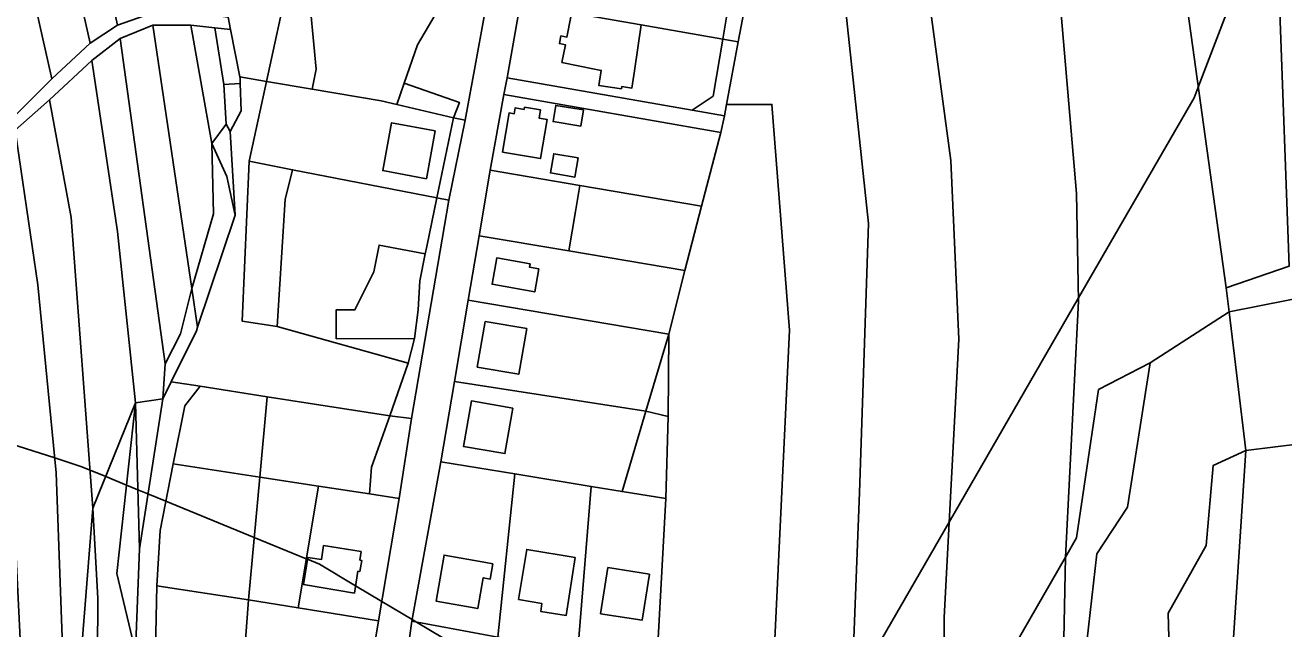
# Model space of a CAD drawing. Extents: x -502026 to -497664, y -1143484 to -1138019.
# Drawn here: x -499368.7 to -499060, y -1141174.4 to -1141026.2 of the extents above; entities that cross this region are included whole.
import ezdxf

# ---------------------------------------------------------------- set-up
doc = ezdxf.new("R2010")
doc.units = 0
for name, color, linetype in [('25', 7, 'Continuous'), ('37', 7, 'Continuous'), ('55', 7, 'Continuous'), ('62', 7, 'Continuous'), ('7', 7, 'Continuous')]:
    doc.layers.add(name, color=color, linetype=linetype)

msp = doc.modelspace()

# ---------------------------------------------------------------- linework, layer by layer
at = {"layer": '25'}
for points in [[(-499240.38, -1141003.42), (-499241.07, -1141011.66), (-499236.71, -1141011.96), (-499237.13, -1141019.48), (-499228.43, -1141020.02), (-499227.73, -1141008.05), (-499233.56, -1141007.73), (-499233.26, -1141004.68), (-499230.28, -1141005.19), (-499230.36, -1141005.73), (-499194.72, -1141012.36), (-499197.6, -1141029.59), (-499217.58, -1141026.14), (-499234.64, -1141023.19), (-499247.31, -1141021), (-499244.15, -1141002.76)], [(-499299.38, -1141015.27), (-499297.29, -1141036.96), (-499298.32, -1141041.92), (-499309.49, -1141040), (-499304.05, -1141014.72)], [(-499267.06, -1141021.83), (-499272.46, -1141031.03), (-499275.72, -1141040.45), (-499277.52, -1141045.65), (-499281.4, -1141044.73), (-499298.32, -1141041.92), (-499297.29, -1141036.96), (-499299.38, -1141015.27)], [(-499234.64, -1141023.19), (-499234.82, -1141024.1), (-499235.82, -1141029.13), (-499237.29, -1141028.84), (-499237.66, -1141030.69), (-499236.19, -1141030.98), (-499237.06, -1141035.33), (-499229.07, -1141036.96), (-499227.41, -1141037.3), (-499227.95, -1141041), (-499222.45, -1141041.81), (-499222.37, -1141041.27), (-499219.87, -1141041.64), (-499219.24, -1141037.37), (-499217.58, -1141026.14), (-499197.6, -1141029.59), (-499199.94, -1141043.6), (-499205.07, -1141047.08), (-499250.48, -1141039.11), (-499247.31, -1141021)], [(-499298.32, -1141041.92), (-499281.4, -1141044.73), (-499277.52, -1141045.65), (-499263.59, -1141048.97), (-499267.72, -1141068.54), (-499303.09, -1141061.66), (-499313.7, -1141059.6), (-499309.49, -1141040)], [(-499198.03, -1141052.54), (-499202.79, -1141070.63), (-499232.62, -1141065.56), (-499254.61, -1141061.82), (-499251.28, -1141043.23)], [(-499246.21, -1141046.29), (-499246.32, -1141046.87), (-499248.51, -1141046.51), (-499248.75, -1141047.92), (-499249.99, -1141047.71), (-499251.6, -1141057.35), (-499242.32, -1141058.92), (-499240.64, -1141049.35), (-499242.64, -1141049), (-499242.29, -1141046.98)], [(-499231.73, -1141047), (-499238.56, -1141045.89), (-499239.2, -1141049.84), (-499232.37, -1141050.95)], [(-499268.1, -1141052.14), (-499278.82, -1141050.15), (-499281, -1141061.89), (-499270.28, -1141063.88)], [(-499303.09, -1141061.66), (-499304.88, -1141068.95), (-499306.9, -1141100.15), (-499315.45, -1141098.89), (-499313.7, -1141059.6)], [(-499233.08, -1141058.77), (-499239.06, -1141057.77), (-499239.85, -1141062.46), (-499233.89, -1141063.53)], [(-499267.72, -1141068.54), (-499270.19, -1141080.49), (-499270.55, -1141082.36), (-499281.88, -1141080.16), (-499283.16, -1141086.74), (-499287.79, -1141096.05), (-499292.38, -1141096.05), (-499292.38, -1141103.18), (-499273.23, -1141103.13), (-499274.76, -1141109.2), (-499306.9, -1141100.15), (-499304.88, -1141068.95), (-499303.09, -1141061.66)], [(-499202.79, -1141070.63), (-499206.92, -1141086.39), (-499235.33, -1141081.61), (-499233.7, -1141071.92), (-499233.03, -1141067.97), (-499232.62, -1141065.56)], [(-499235.33, -1141081.61), (-499206.92, -1141086.39), (-499210.83, -1141102.05), (-499260, -1141093.68), (-499257.32, -1141077.91)], [(-499242.7, -1141086), (-499244.98, -1141085.6), (-499244.84, -1141084.8), (-499253.01, -1141083.34), (-499254.16, -1141089.78), (-499243.71, -1141091.65)], [(-499210.83, -1141102.05), (-499216.47, -1141120.92), (-499263.4, -1141113.64), (-499260, -1141093.68)], [(-499245.65, -1141100.67), (-499255.85, -1141098.94), (-499257.8, -1141110.12), (-499247.61, -1141111.9)], [(-499216.47, -1141120.92), (-499222.29, -1141140.68), (-499229.86, -1141139.47), (-499248.59, -1141136.34), (-499266.76, -1141133.36), (-499263.4, -1141113.64)], [(-499249.08, -1141120.17), (-499259.25, -1141118.43), (-499261.19, -1141129.58), (-499251.04, -1141131.37)], [(-499296.76, -1141139.34), (-499301.76, -1141169.24), (-499313.89, -1141167.27), (-499311.14, -1141137.12)]]:
    msp.add_lwpolyline(points, close=True, dxfattribs=at)
at = {"layer": '37'}
for points in [[(-499074.18, -1141090.69), (-499085.94, -1141005.64), (-499111.86, -1140862.39), (-499119.95, -1140833.05), (-499102.17, -1140821.68), (-499104.95, -1140814.88), (-499093.69, -1140800.62), (-499076.01, -1140832.19), (-499068.35, -1140891.61), (-499073.21, -1140904.83), (-499057.38, -1140940.7), (-499042.46, -1140998.31), (-499052.02, -1141001.86), (-499061.09, -1141020.67), (-499058.7, -1141085.37)], [(-499074.18, -1141090.69), (-499073.37, -1141096.58), (-499092.75, -1141109.12), (-499105.44, -1141115.64), (-499110.84, -1141152.05), (-499113.54, -1141156.76), (-499110.34, -1141093.94), (-499110.84, -1141067.53), (-499116.77, -1140998.5), (-499126.83, -1140936.72), (-499139.05, -1140879.37), (-499111.86, -1140862.39), (-499085.94, -1141005.64)], [(-499113.54, -1141156.76), (-499143.55, -1141209.02), (-499143.32, -1141171.57), (-499139.69, -1141103.28), (-499141.67, -1141059.41), (-499149.96, -1140998.01), (-499147.33, -1140997.26), (-499166.25, -1140896.37), (-499139.05, -1140879.37), (-499126.83, -1140936.72), (-499116.77, -1140998.5), (-499110.84, -1141067.53), (-499110.34, -1141093.94)], [(-499143.55, -1141209.02), (-499144.47, -1141210.63), (-499145.77, -1141217.25), (-499167.34, -1141225.18), (-499164.09, -1141140.88), (-499161.86, -1141074.87), (-499169.47, -1141003.49), (-499149.96, -1140998.01), (-499141.67, -1141059.41), (-499139.69, -1141103.28), (-499143.32, -1141171.57)], [(-499167.34, -1141225.18), (-499190.36, -1141233.78), (-499185.74, -1141195.87), (-499181.22, -1141101.09), (-499185.55, -1141045.62), (-499196.67, -1141045.66), (-499193.78, -1141030.25), (-499190.54, -1141013.08), (-499190.51, -1141012.2), (-499190.13, -1141008.87), (-499169.47, -1141003.49), (-499161.86, -1141074.87), (-499164.09, -1141140.88)], [(-499309.49, -1141040), (-499313.7, -1141059.6), (-499315.45, -1141098.89), (-499306.9, -1141100.15), (-499274.76, -1141109.2), (-499279.26, -1141122.09), (-499309.34, -1141117.4), (-499325.79, -1141114.84), (-499332.83, -1141113.75), (-499326.66, -1141101.23), (-499326.37, -1141100.36), (-499317.2, -1141072.82), (-499318.42, -1141052.32), (-499315.7, -1141047.24), (-499315.91, -1141040.52), (-499315.98, -1141039.11), (-499316.03, -1141038.88)], [(-499190.36, -1141233.78), (-499197.78, -1141255.58), (-499211.62, -1141241.81), (-499214.8, -1141222.78), (-499214.24, -1141190.66), (-499213.77, -1141182.72), (-499211.59, -1141142.39), (-499211.01, -1141122.22), (-499210.83, -1141102.05), (-499206.92, -1141086.39), (-499202.79, -1141070.63), (-499198.03, -1141052.54), (-499197.19, -1141048.46), (-499196.67, -1141045.66), (-499185.55, -1141045.62), (-499181.22, -1141101.09), (-499185.74, -1141195.87)], [(-499211.01, -1141122.22), (-499216.47, -1141120.92), (-499210.83, -1141102.05)], [(-499029, -1141165.88), (-499030.82, -1141176.42), (-499073.62, -1141196.45), (-499069.34, -1141130.61), (-499049.47, -1141128.17), (-499047.65, -1141119.93), (-499029.93, -1141110.77)], [(-499325.79, -1141114.84), (-499329.54, -1141119.65), (-499332.35, -1141133.85), (-499335.6, -1141150.25), (-499336.38, -1141163.81), (-499336.78, -1141183.38), (-499342.48, -1141182.21), (-499341.59, -1141180.04), (-499340.67, -1141154.77), (-499334.9, -1141117.95), (-499332.83, -1141113.75)], [(-499279.26, -1141122.09), (-499283.71, -1141134.7), (-499284.19, -1141141.27), (-499296.76, -1141139.34), (-499311.14, -1141137.12), (-499309.34, -1141117.4)], [(-499273.96, -1141122.71), (-499276.99, -1141142.38), (-499284.19, -1141141.27), (-499283.71, -1141134.7), (-499279.26, -1141122.09)], [(-499211.01, -1141122.22), (-499211.59, -1141142.39), (-499222.29, -1141140.68), (-499216.47, -1141120.92)], [(-499073.62, -1141196.45), (-499087.61, -1141199.72), (-499087.74, -1141194.48), (-499088.34, -1141170.55), (-499079.07, -1141153.92), (-499077.33, -1141134.28), (-499069.34, -1141130.61)], [(-499248.59, -1141136.34), (-499252.78, -1141176.42), (-499273.81, -1141172.52), (-499266.76, -1141133.36)], [(-499253.97, -1141158.46), (-499255.69, -1141158.12), (-499265.92, -1141156.28), (-499267.9, -1141167.56), (-499257.67, -1141169.39), (-499256.33, -1141161.86), (-499254.6, -1141162.16)], [(-499252.78, -1141176.42), (-499233.1, -1141179.6), (-499213.77, -1141182.72), (-499214.24, -1141190.66), (-499234.29, -1141187.5), (-499253.99, -1141184.19), (-499275, -1141180.67), (-499273.81, -1141172.52)]]:
    msp.add_lwpolyline(points, close=True, dxfattribs=at)
at = {"layer": '55'}
for points in [[(-499026.07, -1140862.91), (-499025.31, -1140901.92), (-499045.76, -1140905.71), (-499036.36, -1140939.98), (-499029.76, -1140973.78), (-499028.12, -1140987.18), (-499023, -1141004.29), (-499026.05, -1141018.97), (-499027.79, -1141042.52), (-499029.21, -1141087.84), (-499073.37, -1141096.58), (-499074.18, -1141090.69), (-499058.7, -1141085.37), (-499061.09, -1141020.67), (-499052.02, -1141001.86), (-499042.46, -1140998.31), (-499057.38, -1140940.7), (-499073.21, -1140904.83), (-499068.35, -1140891.61), (-499076.01, -1140832.19), (-499093.69, -1140800.62), (-499088.14, -1140793.58), (-499059.43, -1140828.31), (-499030.49, -1140860.96)], [(-499190.54, -1141013.08), (-499193.78, -1141030.25), (-499197.6, -1141029.59), (-499194.72, -1141012.36)], [(-499309.49, -1141040), (-499316.03, -1141038.88), (-499318.32, -1141027.25), (-499318.92, -1141024.22), (-499319.1, -1141022.16), (-499314.88, -1141022.19), (-499311.97, -1141020.25), (-499304.05, -1141014.72)], [(-499256.1, -1141024.05), (-499258.3, -1141036.16), (-499260.74, -1141049.54), (-499263.59, -1141048.97), (-499262.19, -1141045.13), (-499275.72, -1141040.45), (-499272.46, -1141031.03), (-499267.06, -1141021.83)], [(-499217.58, -1141026.14), (-499219.24, -1141037.37), (-499219.87, -1141041.64), (-499222.37, -1141041.27), (-499222.45, -1141041.81), (-499227.95, -1141041), (-499227.41, -1141037.3), (-499229.07, -1141036.96), (-499237.06, -1141035.33), (-499236.19, -1141030.98), (-499237.66, -1141030.69), (-499237.29, -1141028.84), (-499235.82, -1141029.13), (-499234.82, -1141024.1), (-499234.64, -1141023.19)], [(-499322.17, -1141026.88), (-499319.98, -1141040.73), (-499319.34, -1141050.5), (-499322.91, -1141055.27), (-499328.01, -1141026.2)], [(-499318.32, -1141027.25), (-499316.03, -1141038.88), (-499315.98, -1141039.11), (-499315.91, -1141040.52), (-499319.98, -1141040.73), (-499322.17, -1141026.88)], [(-499193.78, -1141030.25), (-499196.67, -1141045.66), (-499197.19, -1141048.46), (-499205.07, -1141047.08), (-499199.94, -1141043.6), (-499197.6, -1141029.59)], [(-499318.42, -1141052.32), (-499319.34, -1141050.5), (-499319.98, -1141040.73), (-499315.91, -1141040.52), (-499315.7, -1141047.24)], [(-499263.59, -1141048.97), (-499277.52, -1141045.65), (-499275.72, -1141040.45), (-499262.19, -1141045.13)], [(-499205.07, -1141047.08), (-499197.19, -1141048.46), (-499198.03, -1141052.54), (-499251.28, -1141043.23), (-499250.48, -1141039.11)], [(-499246.21, -1141046.29), (-499242.29, -1141046.98), (-499242.64, -1141049), (-499240.64, -1141049.35), (-499242.32, -1141058.92), (-499251.6, -1141057.35), (-499249.99, -1141047.71), (-499248.75, -1141047.92), (-499248.51, -1141046.51), (-499246.32, -1141046.87)], [(-499231.73, -1141047), (-499232.37, -1141050.95), (-499239.2, -1141049.84), (-499238.56, -1141045.89)], [(-499318.42, -1141052.32), (-499317.2, -1141072.82), (-499319.21, -1141063.32), (-499322.91, -1141055.27), (-499319.34, -1141050.5)], [(-499268.1, -1141052.14), (-499270.28, -1141063.88), (-499281, -1141061.89), (-499278.82, -1141050.15)], [(-499260.74, -1141049.54), (-499264.78, -1141069.13), (-499267.72, -1141068.54), (-499263.59, -1141048.97)], [(-499317.2, -1141072.82), (-499326.37, -1141100.36), (-499327.8, -1141090.84), (-499322.49, -1141072.5), (-499322.91, -1141055.27), (-499319.21, -1141063.32)], [(-499233.08, -1141058.77), (-499233.89, -1141063.53), (-499239.85, -1141062.46), (-499239.06, -1141057.77)], [(-499232.62, -1141065.56), (-499233.03, -1141067.97), (-499233.7, -1141071.92), (-499235.33, -1141081.61), (-499257.32, -1141077.91), (-499254.61, -1141061.82)], [(-499264.78, -1141069.13), (-499273.96, -1141122.71), (-499279.26, -1141122.09), (-499274.76, -1141109.2), (-499273.23, -1141103.13), (-499272.31, -1141096.05), (-499271.85, -1141088.93), (-499270.55, -1141082.36), (-499270.19, -1141080.49), (-499267.72, -1141068.54)], [(-499270.55, -1141082.36), (-499271.85, -1141088.93), (-499272.31, -1141096.05), (-499273.23, -1141103.13), (-499292.38, -1141103.18), (-499292.38, -1141096.05), (-499287.79, -1141096.05), (-499283.16, -1141086.74), (-499281.88, -1141080.16)], [(-499242.7, -1141086), (-499243.71, -1141091.65), (-499254.16, -1141089.78), (-499253.01, -1141083.34), (-499244.84, -1141084.8), (-499244.98, -1141085.6)], [(-499029.93, -1141110.77), (-499047.65, -1141119.93), (-499049.47, -1141128.17), (-499069.34, -1141130.61), (-499073.37, -1141096.58), (-499029.21, -1141087.84)], [(-499326.37, -1141100.36), (-499326.66, -1141101.23), (-499332.83, -1141113.75), (-499334.9, -1141117.95), (-499334.35, -1141109.3), (-499330.6, -1141101.98), (-499327.8, -1141090.84)], [(-499069.34, -1141130.61), (-499077.33, -1141134.28), (-499079.07, -1141153.92), (-499088.34, -1141170.55), (-499087.74, -1141194.48), (-499115.66, -1141217.06), (-499117.51, -1141216.32), (-499114.22, -1141189.06), (-499109.52, -1141188.4), (-499105.89, -1141155.99), (-499098.31, -1141144.52), (-499092.75, -1141109.12), (-499073.37, -1141096.58)], [(-499245.65, -1141100.67), (-499247.61, -1141111.9), (-499257.8, -1141110.12), (-499255.85, -1141098.94)], [(-499114.22, -1141189.06), (-499113.54, -1141156.76), (-499110.84, -1141152.05), (-499105.44, -1141115.64), (-499092.75, -1141109.12), (-499098.31, -1141144.52), (-499105.89, -1141155.99), (-499109.52, -1141188.4)], [(-499341.59, -1141180.04), (-499342.48, -1141182.21), (-499350.95, -1141180.47), (-499350.83, -1141166.94), (-499352.05, -1141144.78), (-499341.59, -1141118.87), (-499346.16, -1141160.78)], [(-499340.67, -1141154.77), (-499341.59, -1141180.04), (-499346.16, -1141160.78), (-499341.59, -1141118.87)], [(-499340.67, -1141154.77), (-499341.59, -1141118.87), (-499334.9, -1141117.95)], [(-499249.08, -1141120.17), (-499251.04, -1141131.37), (-499261.19, -1141129.58), (-499259.25, -1141118.43)], [(-499229.86, -1141139.47), (-499233.1, -1141179.6), (-499252.78, -1141176.42), (-499248.59, -1141136.34)], [(-499284.19, -1141141.27), (-499276.99, -1141142.38), (-499282.02, -1141172.45), (-499301.76, -1141169.24), (-499296.76, -1141139.34)], [(-499222.29, -1141140.68), (-499211.59, -1141142.39), (-499213.77, -1141182.72), (-499233.1, -1141179.6), (-499229.86, -1141139.47)], [(-499350.95, -1141180.47), (-499354.82, -1141179.68), (-499352.05, -1141144.78), (-499350.83, -1141166.94)], [(-499286.24, -1141155.42), (-499286.57, -1141157.5), (-499286.15, -1141157.58), (-499286.62, -1141160.34), (-499287.05, -1141160.26), (-499287.94, -1141165.6), (-499300.41, -1141163.51), (-499299.33, -1141156.83), (-499295.97, -1141157.32), (-499295.47, -1141153.95)], [(-499286.24, -1141155.42), (-499295.47, -1141153.95), (-499295.97, -1141157.32), (-499299.33, -1141156.83), (-499300.41, -1141163.51), (-499287.94, -1141165.6), (-499287.05, -1141160.26), (-499286.62, -1141160.34), (-499286.15, -1141157.58), (-499286.57, -1141157.5)], [(-499233.78, -1141156.84), (-499245.65, -1141154.89), (-499247.65, -1141167.15), (-499241.93, -1141168.18), (-499242.24, -1141170.1), (-499235.98, -1141171.1)], [(-499233.78, -1141156.84), (-499235.98, -1141171.1), (-499242.24, -1141170.1), (-499241.93, -1141168.18), (-499247.65, -1141167.15), (-499245.65, -1141154.89)], [(-499253.97, -1141158.46), (-499254.6, -1141162.16), (-499256.33, -1141161.86), (-499257.67, -1141169.39), (-499267.9, -1141167.56), (-499265.92, -1141156.28), (-499255.69, -1141158.12)], [(-499114.22, -1141189.06), (-499117.51, -1141216.32), (-499126.11, -1141212.86), (-499135.8, -1141214.85), (-499143.59, -1141216.45), (-499143.55, -1141209.02), (-499113.54, -1141156.76)], [(-499215.6, -1141160.93), (-499225.77, -1141159.34), (-499227.54, -1141170.68), (-499217.4, -1141172.26)], [(-499215.6, -1141160.93), (-499217.4, -1141172.26), (-499227.54, -1141170.68), (-499225.77, -1141159.34)], [(-499301.76, -1141169.24), (-499282.02, -1141172.45), (-499285.32, -1141192.18), (-499315.41, -1141187.03), (-499313.89, -1141167.27)]]:
    msp.add_lwpolyline(points, close=True, dxfattribs=at)
for points in [[(-499247.31, -1141021), (-499250.48, -1141039.11), (-499251.28, -1141043.23), (-499254.61, -1141061.82), (-499257.32, -1141077.91), (-499260, -1141093.68), (-499263.4, -1141113.64), (-499266.76, -1141133.36), (-499273.81, -1141172.52), (-499275, -1141180.67)], [(-499285.32, -1141192.18), (-499282.02, -1141172.45), (-499276.99, -1141142.38), (-499273.96, -1141122.71), (-499264.78, -1141069.13), (-499260.74, -1141049.54), (-499258.3, -1141036.16), (-499256.1, -1141024.05)]]:
    msp.add_lwpolyline(points, dxfattribs=at)
at = {"layer": '62'}
for points in [[(-499065, -1140999.5), (-499081, -1141041.38), (-499082, -1141044), (-499110.35, -1141093.16), (-499142.08, -1141148.17), (-499165.97, -1141189.59)], [(-499165.97, -1141189.59), (-499142.08, -1141148.17), (-499110.35, -1141093.16), (-499082, -1141044), (-499081, -1141041.38), (-499065, -1140999.5)], [(-499372.21, -1141128.99), (-499361.42, -1141132.44), (-499355, -1141134.5), (-499352.75, -1141135.42), (-499348.91, -1141137), (-499343.8, -1141139.1), (-499341.04, -1141140.23), (-499338.55, -1141141.25), (-499334.17, -1141143.04), (-499312.49, -1141151.94), (-499299.74, -1141157.17), (-499299.41, -1141157.31), (-499296.5, -1141158.5), (-499287.64, -1141163.8), (-499281.21, -1141167.64), (-499273.74, -1141172.11), (-499272.71, -1141172.72), (-499253.35, -1141184.3)], [(-499253.35, -1141184.3), (-499272.71, -1141172.72), (-499273.74, -1141172.11), (-499281.21, -1141167.64), (-499287.64, -1141163.8), (-499296.5, -1141158.5), (-499299.41, -1141157.31), (-499299.74, -1141157.17), (-499312.49, -1141151.94), (-499334.17, -1141143.04), (-499338.55, -1141141.25), (-499341.04, -1141140.23), (-499343.8, -1141139.1), (-499348.91, -1141137), (-499352.75, -1141135.42), (-499355, -1141134.5), (-499361.42, -1141132.44), (-499372.21, -1141128.99)]]:
    msp.add_lwpolyline(points, dxfattribs=at)
at = {"layer": '7'}
for points in [[(-499411.8, -1140814.3), (-499401.41, -1140870.3), (-499388.23, -1140923.56), (-499362.13, -1141039.35), (-499370.89, -1141048.08), (-499389.64, -1140960.66), (-499402.56, -1140906.21), (-499413.83, -1140861.17), (-499423.03, -1140811.84)], [(-499400.07, -1140816.06), (-499390.92, -1140869.47), (-499366.47, -1140969.75), (-499352.75, -1141030.64), (-499362.13, -1141039.35), (-499388.23, -1140923.56), (-499401.41, -1140870.3), (-499411.8, -1140814.3)], [(-499389.02, -1140817.72), (-499385.41, -1140850.57), (-499378.38, -1140886.85), (-499371.85, -1140910.98), (-499346.02, -1141026.16), (-499352.75, -1141030.64), (-499366.47, -1140969.75), (-499390.92, -1140869.47), (-499400.07, -1140816.06)], [(-499327.8, -1141090.84), (-499330.6, -1141101.98), (-499334.35, -1141109.3), (-499345.35, -1141029.43), (-499337.35, -1141026.2)], [(-499322.91, -1141055.27), (-499322.49, -1141072.5), (-499327.8, -1141090.84), (-499337.35, -1141026.2), (-499328.01, -1141026.2)], [(-499334.35, -1141109.3), (-499334.9, -1141117.95), (-499341.59, -1141118.87), (-499346.03, -1141076.8), (-499352.29, -1141034.82), (-499345.35, -1141029.43)], [(-499341.59, -1141118.87), (-499352.05, -1141144.78), (-499357.38, -1141073.42), (-499362.67, -1141044.51), (-499352.29, -1141034.82), (-499346.03, -1141076.8)], [(-499352.05, -1141144.78), (-499354.82, -1141179.68), (-499359.52, -1141178.71), (-499361.07, -1141136.06), (-499365.59, -1141089.91), (-499371.13, -1141051.99), (-499362.67, -1141044.51), (-499357.38, -1141073.42)], [(-499359.52, -1141178.71), (-499358.73, -1141197.74), (-499359.09, -1141236.54), (-499359.37, -1141270.51), (-499361.58, -1141273.32), (-499370.01, -1141281.01), (-499368.72, -1141200.23), (-499372.56, -1141121.75), (-499376.42, -1141087.9), (-499380.11, -1141062.45), (-499371.13, -1141051.99), (-499365.59, -1141089.91), (-499361.07, -1141136.06)], [(-499309.34, -1141117.4), (-499311.14, -1141137.12), (-499332.35, -1141133.85), (-499329.54, -1141119.65), (-499325.79, -1141114.84)], [(-499311.14, -1141137.12), (-499313.89, -1141167.27), (-499336.38, -1141163.81), (-499335.6, -1141150.25), (-499332.35, -1141133.85)], [(-499313.89, -1141167.27), (-499315.41, -1141187.03), (-499320.04, -1141186.24), (-499336.78, -1141183.38), (-499336.38, -1141163.81)]]:
    msp.add_lwpolyline(points, close=True, dxfattribs=at)
msp.add_lwpolyline([(-499370.89, -1141048.08), (-499362.13, -1141039.35), (-499352.75, -1141030.64), (-499346.02, -1141026.16), (-499337.86, -1141023.34), (-499328.85, -1141023.08), (-499322.67, -1141023.72), (-499318.92, -1141024.22), (-499318.32, -1141027.25), (-499322.17, -1141026.88), (-499328.01, -1141026.2), (-499337.35, -1141026.2), (-499345.35, -1141029.43), (-499352.29, -1141034.82), (-499362.67, -1141044.51), (-499371.13, -1141051.99)], dxfattribs=at)

doc.saveas('drawing.dxf')
